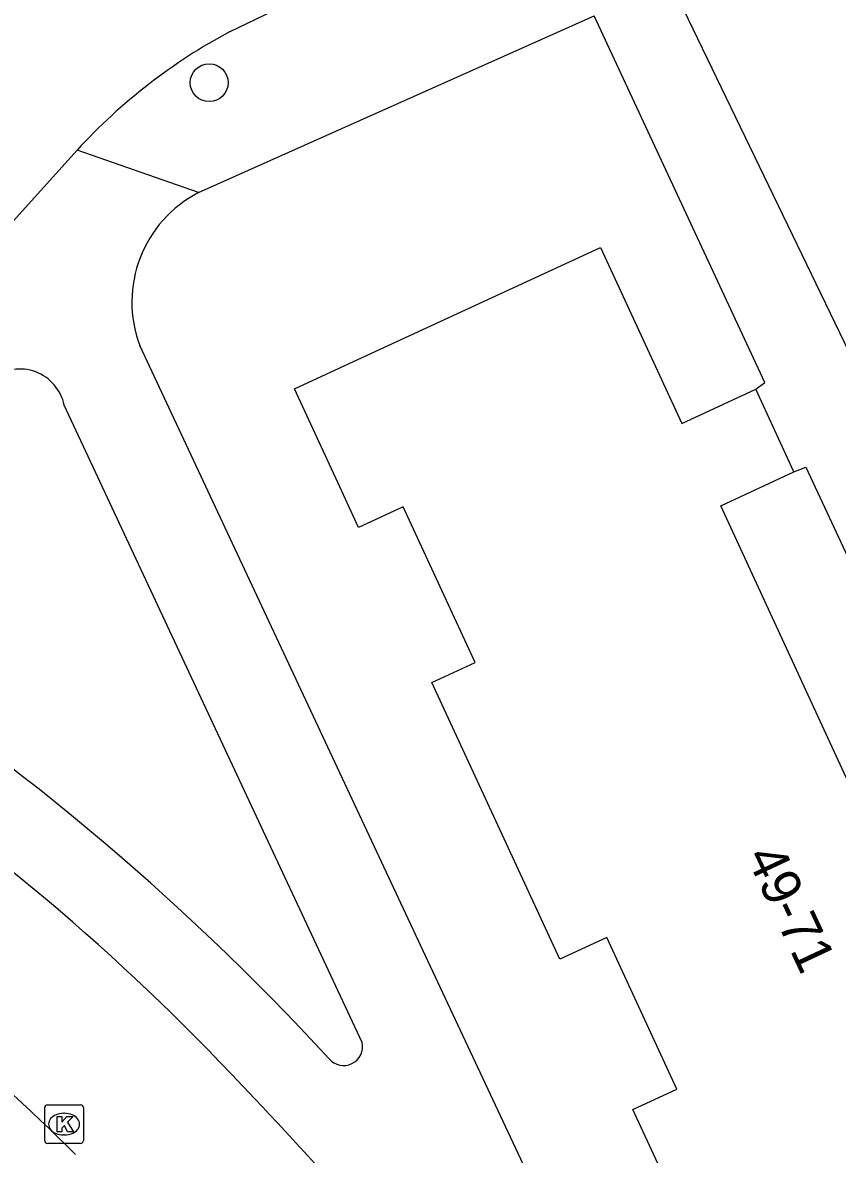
# Model space of a CAD drawing. Extents: x 160037 to 160839, y 385326 to 386441.
# Drawn here: x 160491.8 to 160512.86, y 386057.44 to 386086.69 of the extents above; entities that cross this region are included whole.
import ezdxf

# ---------------------------------------------------------------- set-up
doc = ezdxf.new("R2010")
doc.units = 0
for name, color, linetype in [('IMGEO_Boom', 7, 'Continuous'), ('IMGEO_Kolk', 7, 'Continuous'), ('IMGEO_Pand', 7, 'Continuous'), ('IMGEO_Pand_nummerreeks', 7, 'Continuous'), ('IMGEO_Rijbaan_lokaal_open', 7, 'Continuous'), ('IMGEO_Voetpad_open', 7, 'Continuous')]:
    doc.layers.add(name, color=color, linetype=linetype)

msp = doc.modelspace()

# ---------------------------------------------------------------- linework, layer by layer
at = {"layer": 'IMGEO_Boom'}
msp.add_circle((160496.624, 386085.133), 0.489, dxfattribs=at)
at = {"layer": 'IMGEO_Kolk'}
for p, q in [((160492.372, 386057.795), (160492.372, 386058.647)), ((160492.447, 386058.721), (160493.299, 386058.721)), ((160493.373, 386058.647), (160493.373, 386057.795)), ((160492.86, 386058.501), (160492.885, 386058.501)), ((160493.299, 386057.721), (160492.447, 386057.721)), ((160492.883, 386057.941), (160492.858, 386057.941))]:
    msp.add_line(p, q, dxfattribs=at)
for points in [[(160492.372, 386057.795), (160492.372, 386058.647)], [(160492.447, 386058.721), (160493.299, 386058.721)], [(160493.373, 386058.647), (160493.373, 386057.795)], [(160492.693, 386058.421), (160492.816, 386058.421), (160492.816, 386058.27), (160492.946, 386058.421), (160493.11, 386058.421), (160492.964, 386058.27), (160493.117, 386058.021), (160492.965, 386058.021), (160492.88, 386058.185), (160492.816, 386058.118), (160492.816, 386058.021), (160492.693, 386058.021), (160492.693, 386058.421)], [(160493.299, 386057.721), (160492.447, 386057.721)]]:
    msp.add_lwpolyline(points, dxfattribs=at)
for centre, start, end in [((160492.449, 386058.645), 91.552, 178.448), ((160492.449, 386058.645), 91.552, 178.448), ((160493.297, 386058.645), 1.552, 88.448), ((160493.297, 386058.645), 1.552, 88.448), ((160492.449, 386057.797), 181.552, 268.448), ((160492.449, 386057.797), 181.552, 268.448), ((160493.297, 386057.797), 271.552, 358.448), ((160493.297, 386057.797), 271.552, 358.448)]:
    msp.add_arc(centre, 0.0765, start, end, dxfattribs=at)
for centre, major_axis, ratio, start_param, end_param in [((160492.859, 386058.221), (-0.387, 0.002), 0.722429, 4.712389, 7.853982), ((160492.884, 386058.221), (-0.39, 0.002), 0.717154, 1.570796, 4.712389)]:
    msp.add_ellipse(centre, major_axis=major_axis, ratio=ratio, start_param=start_param, end_param=end_param, dxfattribs=at)
at = {"layer": 'IMGEO_Pand'}
for points in [[(160522.108, 386052.987), (160520.247, 386052.127), (160522.362, 386047.553), (160514.418, 386043.879), (160512.746, 386047.494), (160513.855, 386048.007), (160512.044, 386051.924), (160510.907, 386051.398), (160507.576, 386058.601), (160508.712, 386059.126), (160506.901, 386063.041), (160505.688, 386062.48), (160502.38, 386069.634), (160503.5, 386070.152), (160501.641, 386074.173), (160500.486, 386073.639), (160500, 386074.69), (160498.83, 386077.22), (160500, 386077.762), (160506.738, 386080.878), (160508.843, 386076.327), (160510.751, 386077.21)], [(160511.739, 386075.075), (160510.751, 386077.21)], [(160515.894, 386066.186), (160513.964, 386065.294), (160509.846, 386074.2), (160511.739, 386075.075)]]:
    msp.add_lwpolyline(points, dxfattribs=at)
at = {"layer": 'IMGEO_Rijbaan_lokaal_open'}
for points in [[(160497.164, 386086.454), (160498.274, 386086.99), (160500.587, 386088.09)], [(160493.211, 386083.39), (160488.314, 386077.973), (160484.071, 386073.28)]]:
    msp.add_lwpolyline(points, dxfattribs=at)
for centre, radius, start, end in [((160504.154, 386073.354), 14.849, 118.0839, 137.4752), ((160432.312, 385995.477), 86.85, 45.51639, 52.2315)]:
    msp.add_arc(centre, radius, start, end, dxfattribs=at)
at = {"layer": 'IMGEO_Voetpad_open'}
for points in [[(160516.481, 386079.041), (160513.414, 386077.655), (160508.525, 386087.791)], [(160496.351, 386082.292), (160506.578, 386086.858)], [(160510.751, 386077.21), (160510.989, 386077.388), (160506.578, 386086.858)], [(160496.351, 386082.292), (160493.211, 386083.39)], [(160513.304, 386038.926), (160502.275, 386062.443), (160494.83, 386078.34)], [(160500.58, 386060.328), (160492.877, 386076.801)], [(160511.739, 386075.075), (160512.047, 386075.197), (160516.19, 386066.317), (160515.894, 386066.186)]]:
    msp.add_lwpolyline(points, dxfattribs=at)
for centre, radius, start, end in [((160497.806, 386079.463), 3.181, 117.2223, 200.6774), ((160491.727, 386076.559), 1.175, 11.9028, 127.1), ((160451.503, 386015.505), 65.552, 42.64247, 57.7208), ((160454.275, 386018.768), 59.184, 42.65624, 56.19639), ((160500.099, 386060.227), 0.491, 220.0186, 11.8748), ((160452.579, 386015.33), 62.777, 35.59292, 43.91516)]:
    msp.add_arc(centre, radius, start, end, dxfattribs=at)

# ---------------------------------------------------------------- texts
at = {"layer": 'IMGEO_Pand_nummerreeks'}
msp.add_text('49-71', height=1, rotation=295.1189, dxfattribs=at).set_placement((160510.492, 386065.143))

doc.saveas('drawing.dxf')
